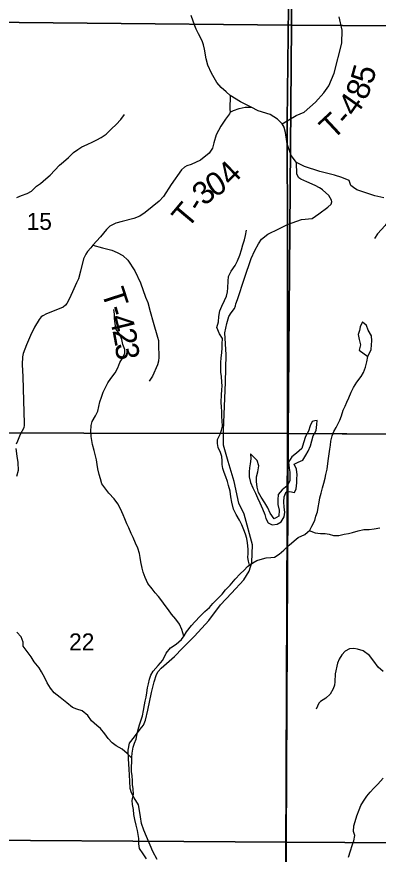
# Model space of a CAD drawing. Extents: x 2043100 to 2470832, y 443715 to 810583.
# Drawn here: x 2276651 to 2281354, y 616731 to 627628 of the extents above; entities that cross this region are included whole.
import ezdxf

# ---------------------------------------------------------------- set-up
doc = ezdxf.new("R2010")
doc.units = 0
for name, color, linetype in [('GM_X_County_Road', 7, 'Continuous'), ('GM_X_Minor_Lake', 7, 'Continuous'), ('GM_X_Minor_River', 7, 'Continuous'), ('GM_X_Section', 7, 'Continuous'), ('GM_X_Section_Text', 7, 'Continuous'), ('GM_X_Township', 7, 'Continuous'), ('GM_X_Township_Road', 7, 'Continuous'), ('GM_X_Township_Road_Text', 7, 'Continuous')]:
    doc.layers.add(name, color=color, linetype=linetype)

msp = doc.modelspace()

# ---------------------------------------------------------------- linework, layer by layer
at = {"layer": 'GM_X_County_Road'}
for points in [[(2280128, 626191), (2280104, 626235), (2280043, 626293), (2279950, 626357), (2279794, 626404), (2279701, 626452), (2279564, 626520), (2279429, 626605), (2279374, 626650), (2279311, 626707), (2279256, 626773), (2279183, 626892), (2279137, 626999), (2279114, 627081), (2279094, 627206), (2279081, 627262), (2279062, 627312), (2279016, 627407), (2278987, 627467), (2278966, 627511), (2278922, 627642)], [(2281425, 625271), (2281310, 625299), (2281129, 625356), (2281077, 625375), (2281032, 625406), (2280998, 625434), (2280975, 625496), (2280881, 625535), (2280784, 625567), (2280592, 625615), (2280393, 625680), (2280290, 625732), (2280221, 625823), (2280171, 625972), (2280146, 626120), (2280130, 626187), (2280128, 626191)]]:
    msp.add_lwpolyline(points, dxfattribs=at)
at = {"layer": 'GM_X_Minor_Lake'}
for points in [[(2281168, 623641), (2281149, 623658), (2281119, 623594), (2281111, 623544), (2281095, 623492), (2281107, 623428), (2281124, 623358), (2281108, 623289), (2281217, 623206)], [(2281217, 623206), (2281260, 623300), (2281268, 623360), (2281272, 623410), (2281266, 623476), (2281221, 623548), (2281203, 623610), (2281168, 623641)], [(2279690, 621941), (2279697, 621875), (2279689, 621811), (2279679, 621759), (2279673, 621707), (2279676, 621640), (2279690, 621568), (2279722, 621500), (2279755, 621430), (2279785, 621367), (2279815, 621301), (2279848, 621227), (2279878, 621153), (2279893, 621101), (2279923, 621041), (2279975, 621015), (2280041, 621025), (2280093, 621055), (2280131, 621120), (2280137, 621182), (2280129, 621248), (2280126, 621314), (2280132, 621380), (2280156, 621448), (2280206, 621450), (2280266, 621437), (2280288, 621487), (2280296, 621565), (2280297, 621617), (2280301, 621669), (2280291, 621743), (2280260, 621805), (2280312, 621832), (2280374, 621860), (2280414, 621922), (2280442, 621974), (2280472, 622043), (2280490, 622111), (2280507, 622175), (2280545, 622245), (2280557, 622323), (2280559, 622374), (2280531, 622368)], [(2280531, 622368), (2280493, 622361), (2280469, 622305), (2280445, 622237), (2280407, 622167), (2280383, 622082), (2280358, 622012), (2280292, 621950), (2280228, 621903), (2280186, 621831), (2280196, 621755), (2280205, 621703), (2280205, 621645), (2280203, 621591), (2280171, 621526), (2280103, 621474), (2280052, 621412), (2280046, 621344), (2280048, 621282), (2280063, 621209), (2280059, 621129), (2279999, 621095), (2279948, 621169), (2279918, 621237), (2279880, 621303), (2279829, 621375), (2279797, 621439), (2279780, 621509), (2279768, 621579), (2279768, 621643), (2279786, 621707), (2279801, 621783), (2279779, 621855), (2279690, 621941)]]:
    msp.add_lwpolyline(points, dxfattribs=at)
at = {"layer": 'GM_X_Minor_River'}
for points in [[(2276650, 625275), (2276714, 625301), (2276786, 625327), (2276842, 625356), (2276908, 625424), (2276960, 625460), (2277028, 625517), (2277086, 625565), (2277206, 625698), (2277260, 625738), (2277323, 625798), (2277391, 625863), (2277445, 625901), (2277499, 625935), (2277569, 625966), (2277641, 625998), (2277693, 626024), (2277749, 626055), (2277813, 626099), (2277885, 626169), (2277943, 626224), (2278005, 626292), (2278053, 626356)], [(2279678, 620492), (2279664, 620543), (2279658, 620593), (2279660, 620643), (2279660, 620701), (2279655, 620781), (2279643, 620841), (2279629, 620895), (2279604, 620951), (2279578, 621017), (2279550, 621077), (2279507, 621151), (2279473, 621221), (2279451, 621311), (2279438, 621383), (2279426, 621453), (2279407, 621529), (2279395, 621579), (2279373, 621643), (2279349, 621699), (2279332, 621749), (2279324, 621801), (2279322, 621851), (2279320, 621905), (2279303, 621957), (2279273, 622023), (2279263, 622077), (2279264, 622127), (2279296, 622196), (2279316, 622248), (2279326, 622300), (2279324, 622372), (2279321, 622422), (2279317, 622494), (2279313, 622548), (2279312, 622612), (2279314, 622707), (2279320, 622773), (2279322, 622825), (2279319, 622875), (2279315, 622945), (2279307, 623005), (2279304, 623063), (2279308, 623129), (2279310, 623191), (2279320, 623255), (2279325, 623318), (2279323, 623370), (2279327, 623440), (2279288, 623504), (2279256, 623586), (2279274, 623660), (2279281, 623728), (2279291, 623800), (2279317, 623864), (2279353, 623937), (2279379, 623991), (2279392, 624047), (2279398, 624101), (2279402, 624185), (2279408, 624247), (2279441, 624318), (2279493, 624392), (2279523, 624450), (2279553, 624524), (2279574, 624593), (2279594, 624661), (2279614, 624727), (2279626, 624783), (2279641, 624849)], [(2278824, 619567), (2278800, 619657), (2278768, 619723), (2278721, 619789), (2278663, 619855), (2278625, 619909), (2278582, 619967), (2278540, 620029), (2278495, 620083), (2278451, 620134), (2278413, 620186), (2278358, 620254), (2278322, 620330), (2278296, 620400), (2278281, 620454), (2278265, 620536), (2278257, 620590), (2278246, 620642), (2278226, 620712), (2278196, 620778), (2278167, 620850), (2278141, 620904), (2278109, 620976), (2278082, 621030), (2278056, 621096), (2278036, 621148), (2278001, 621226), (2277965, 621290), (2277918, 621354), (2277850, 621430), (2277798, 621498), (2277759, 621552), (2277739, 621614), (2277723, 621670), (2277704, 621746), (2277698, 621802), (2277690, 621864), (2277673, 621930), (2277657, 621984), (2277635, 622060), (2277626, 622112), (2277620, 622168), (2277614, 622232), (2277619, 622310), (2277633, 622363), (2277677, 622437), (2277705, 622497), (2277717, 622557), (2277730, 622617), (2277752, 622678), (2277774, 622742), (2277808, 622812), (2277836, 622866), (2277877, 622919), (2277933, 622993), (2277965, 623059), (2277993, 623129), (2278027, 623186), (2278056, 623250), (2278056, 623300), (2278032, 623364), (2278016, 623426), (2277987, 623500), (2277945, 623560), (2277930, 623632), (2277924, 623706), (2277922, 623758), (2277916, 623820)], [(2279036, 619829), (2279096, 619887), (2279158, 619941), (2279204, 619994), (2279272, 620064), (2279325, 620116), (2279367, 620171), (2279427, 620233), (2279491, 620311), (2279557, 620380), (2279609, 620426), (2279655, 620476), (2279723, 620523), (2279773, 620551), (2279847, 620575), (2279897, 620586), (2279955, 620592), (2280005, 620598), (2280063, 620634), (2280127, 620685), (2280197, 620751), (2280259, 620810), (2280313, 620852), (2280399, 620892), (2280463, 620949), (2280491, 621001), (2280530, 621075), (2280544, 621131), (2280562, 621188), (2280574, 621242), (2280587, 621312), (2280595, 621370), (2280611, 621428), (2280629, 621496), (2280646, 621557), (2280662, 621623), (2280672, 621673), (2280688, 621741), (2280699, 621815), (2280707, 621879), (2280715, 621940), (2280725, 622002), (2280733, 622054), (2280736, 622104), (2280756, 622174), (2280776, 622232), (2280808, 622284), (2280855, 622377), (2280877, 622437), (2280899, 622507), (2280923, 622561), (2280945, 622612), (2280972, 622668), (2281002, 622742), (2281030, 622804), (2281074, 622873), (2281132, 622947), (2281161, 622997), (2281189, 623069), (2281205, 623138), (2281217, 623206)], [(2280456, 620943), (2280535, 620913), (2280603, 620905), (2280665, 620904), (2280716, 620896), (2280774, 620878), (2280842, 620878), (2280912, 620895), (2280968, 620903), (2281018, 620917), (2281094, 620938), (2281168, 620958), (2281235, 620958), (2281299, 620964), (2281373, 620979)], [(2278338, 616669), (2278296, 616737), (2278247, 616805), (2278239, 616865), (2278241, 616935), (2278230, 616989), (2278222, 617040), (2278204, 617110), (2278187, 617182), (2278175, 617250), (2278169, 617312), (2278157, 617376), (2278154, 617432), (2278168, 617514), (2278166, 617582), (2278157, 617640), (2278155, 617691), (2278151, 617753), (2278145, 617807), (2278144, 617873), (2278150, 617929), (2278148, 617995), (2278152, 618047), (2278165, 618123), (2278183, 618176), (2278203, 618228), (2278219, 618296), (2278230, 618354), (2278246, 618416), (2278270, 618481), (2278286, 618531), (2278302, 618599), (2278315, 618673), (2278323, 618723), (2278335, 618773), (2278345, 618832), (2278354, 618898), (2278366, 618950), (2278378, 619008), (2278396, 619060), (2278426, 619112), (2278489, 619185), (2278551, 619255), (2278593, 619346), (2278651, 619418), (2278723, 619462), (2278793, 619523), (2278829, 619573), (2278858, 619625), (2278924, 619706), (2278970, 619756), (2279036, 619829)], [(2278148, 617980), (2278089, 618041), (2278023, 618097), (2277945, 618140), (2277892, 618182), (2277842, 618238), (2277796, 618296), (2277741, 618366), (2277691, 618408), (2277624, 618468), (2277574, 618534), (2277504, 618595), (2277433, 618619), (2277377, 618641), (2277301, 618699), (2277218, 618770), (2277138, 618830), (2277089, 618890), (2277045, 618962), (2277016, 619026), (2276974, 619106), (2276942, 619158), (2276879, 619234), (2276837, 619298), (2276786, 619370), (2276736, 619436), (2276734, 619492), (2276707, 619560), (2276651, 619622)], [(2280965, 616693), (2280994, 616777), (2281016, 616843), (2281038, 616906), (2281050, 616974), (2281033, 617028), (2281037, 617102), (2281055, 617158), (2281077, 617230), (2281104, 617307), (2281128, 617365), (2281162, 617423), (2281206, 617487), (2281248, 617538), (2281296, 617592), (2281347, 617642), (2281419, 617719)]]:
    msp.add_lwpolyline(points, dxfattribs=at)
at = {"layer": 'GM_X_Section'}
for points in [[(2280249, 632870), (2280224, 627519), (2274903, 627569), (2274932, 632941)], [(2280249, 632870), (2285560, 632813), (2285548, 627483), (2280224, 627519)], [(2280224, 627519), (2280184, 622203), (2274860, 622212), (2274903, 627569)], [(2285548, 627483), (2285518, 622176), (2280184, 622203), (2280224, 627519)], [(2274860, 622212), (2280184, 622203), (2280155, 616890), (2274832, 616923)], [(2280184, 622203), (2285518, 622176), (2285514, 616857), (2280155, 616890)], [(2274832, 616923), (2280155, 616890), (2280143, 611576), (2274805, 611595)], [(2280155, 616890), (2285514, 616857), (2285545, 611578), (2280143, 611576)]]:
    msp.add_lwpolyline(points, close=True, dxfattribs=at)
at = {"layer": 'GM_X_Township'}
for points in [[(2274969, 638401), (2274911, 632948), (2275787, 632915), (2280231, 632865), (2280217, 630381), (2280171, 626273), (2280171, 625972), (2280172, 624926), (2280174, 622203), (2280135, 612298), (2280132, 611578), (2274797, 611586), (2274796, 611478), (2274753, 606478), (2274750, 606242), (2274600, 606238), (2274363, 606238), (2272583, 606237), (2262195, 606279)], [(2300774, 635425), (2300714, 629163), (2300751, 627857), (2300738, 627560), (2300736, 627208), (2300717, 624094), (2300679, 619574), (2300671, 618691), (2297254, 618753), (2291836, 618850), (2290900, 618867), (2290876, 619364), (2290886, 622083), (2282304, 622194), (2280174, 622203), (2280172, 624926), (2280171, 625972), (2280171, 626273), (2280217, 630381), (2280231, 632865), (2275787, 632915), (2274911, 632948), (2274969, 638401)], [(2274753, 606478), (2274796, 611478), (2274797, 611586), (2280132, 611578), (2280135, 612298), (2280174, 622203), (2282304, 622194), (2290886, 622083), (2290876, 619364), (2290900, 618867), (2290899, 614059), (2290909, 610789), (2290885, 606181)]]:
    msp.add_lwpolyline(points, dxfattribs=at)
at = {"layer": 'GM_X_Township_Road'}
for points in [[(2280104, 626235), (2280171, 626273), (2280287, 626344), (2280391, 626386), (2280536, 626515), (2280646, 626638), (2280713, 626730), (2280781, 626893), (2280881, 627282), (2280885, 627454), (2280844, 627626)], [(2279429, 626605), (2279425, 626424), (2279429, 626384), (2279418, 626363), (2279367, 626295), (2279339, 626256), (2279304, 626203), (2279245, 626090), (2279216, 625986), (2279199, 625919), (2279156, 625853), (2279041, 625763), (2278921, 625705), (2278865, 625686), (2278834, 625672), (2278796, 625635), (2278662, 625445), (2278560, 625287), (2278503, 625230), (2278320, 625081), (2278251, 625032), (2278175, 625001), (2278023, 624963), (2277941, 624940), (2277904, 624926), (2277862, 624901), (2277820, 624860), (2277739, 624765), (2277643, 624655), (2277613, 624619), (2277570, 624572), (2277548, 624538), (2277519, 624477), (2277479, 624318), (2277454, 624218), (2277430, 624165), (2277393, 624088), (2277337, 623963), (2277302, 623897), (2277286, 623874), (2277254, 623848), (2277161, 623811), (2277037, 623763), (2276989, 623738), (2276969, 623724), (2276942, 623689), (2276881, 623590), (2276828, 623481), (2276780, 623360), (2276733, 623245), (2276724, 623203), (2276721, 623103), (2276731, 622943), (2276739, 622634), (2276749, 622337), (2276749, 622315), (2276742, 622277), (2276697, 622190), (2276660, 622107), (2276644, 622067)], [(2279429, 626384), (2279471, 626406), (2279543, 626435), (2279621, 626452), (2279701, 626452)], [(2280589, 625402), (2280535, 625434), (2280425, 625479), (2280348, 625516), (2280322, 625533), (2280293, 625581), (2280290, 625732)], [(2279503, 623892), (2279521, 623947), (2279613, 624226), (2279702, 624482), (2279747, 624587), (2279796, 624674), (2279835, 624733), (2279917, 624800), (2280062, 624868), (2280172, 624926), (2280355, 624989), (2280493, 625004), (2280582, 625064), (2280699, 625149), (2280741, 625190), (2280751, 625218), (2280748, 625242), (2280713, 625302), (2280630, 625377), (2280613, 625387), (2280589, 625402)], [(2281492, 625255), (2281497, 625106), (2281491, 625014), (2281479, 624965), (2281444, 624913), (2281343, 624805), (2281304, 624742)], [(2277643, 624655), (2277767, 624621), (2277888, 624590), (2277956, 624561), (2278031, 624520), (2278096, 624459), (2278188, 624320), (2278260, 624166), (2278326, 623979), (2278357, 623909), (2278387, 623793), (2278427, 623655), (2278481, 623459), (2278494, 623415), (2278497, 623365), (2278499, 623199), (2278497, 623147), (2278484, 623098), (2278418, 622953), (2278374, 622886)], [(2278476, 616661), (2278423, 616767), (2278303, 617044), (2278272, 617130), (2278259, 617216), (2278244, 617326), (2278235, 617374), (2278180, 617466), (2278143, 617531), (2278126, 617587), (2278121, 617682), (2278113, 617838), (2278103, 617970), (2278100, 618085), (2278120, 618177), (2278183, 618260), (2278256, 618356), (2278300, 618412), (2278327, 618477), (2278355, 618604), (2278402, 618837), (2278439, 618976), (2278470, 619071), (2278489, 619107), (2278529, 619152), (2278703, 619302), (2278806, 619412), (2278958, 619565), (2279057, 619672), (2279148, 619772), (2279301, 619976), (2279444, 620129), (2279604, 620301), (2279674, 620413), (2279711, 620528), (2279718, 620758), (2279611, 621156), (2279541, 621298), (2279479, 621581), (2279400, 621841), (2279343, 622053), (2279340, 622243), (2279368, 622872), (2279376, 623227), (2279358, 623517), (2279383, 623636), (2279409, 623726), (2279439, 623773), (2279482, 623830), (2279495, 623867), (2279503, 623892)], [(2276637, 622009), (2276652, 621909), (2276667, 621827), (2276670, 621724), (2276649, 621646)], [(2281418, 619108), (2281351, 619165), (2281298, 619245), (2281241, 619318), (2281156, 619377), (2281086, 619401), (2281038, 619408), (2280980, 619403), (2280924, 619372), (2280880, 619326), (2280845, 619269), (2280824, 619216), (2280793, 619076), (2280791, 618973), (2280783, 618929), (2280766, 618881), (2280729, 618814), (2280671, 618761), (2280604, 618716), (2280582, 618698), (2280545, 618619)]]:
    msp.add_lwpolyline(points, dxfattribs=at)

# ---------------------------------------------------------------- texts
at = {"layer": 'GM_X_Section_Text'}
for s, p in [('15', (2276780, 624855)), ('22', (2277332, 619383))]:
    msp.add_text(s, height=220.8, rotation=0, dxfattribs=at).set_placement(p)
at = {"layer": 'GM_X_Township_Road_Text'}
for s, rotation, p in [('5', 74.4651, (2281277, 626735)), ('8', 67.7619, (2281195, 626528)), ('4', 54.6874, (2281052, 626312)), ('T', 42.954, (2280762, 626016)), ('-', 48.6605, (2280949, 626192)), ('4', 44.2965, (2279439, 625412)), ('0', 31.2154, (2279222, 625270)), ('3', 41.5242, (2279095, 625156)), ('T', 49.9854, (2278873, 624861)), ('-', 57.8229, (2279044, 625069)), ('T', 287.8725, (2277750, 624047)), ('-', 286.5834, (2277818, 623835)), ('4', 283.5629, (2277852, 623721)), ('2', 280.5138, (2277895, 623546)), ('3', 276.9908, (2277928, 623369))]:
    msp.add_text(s, height=300, rotation=rotation, dxfattribs=at).set_placement(p)

doc.saveas('drawing.dxf')
